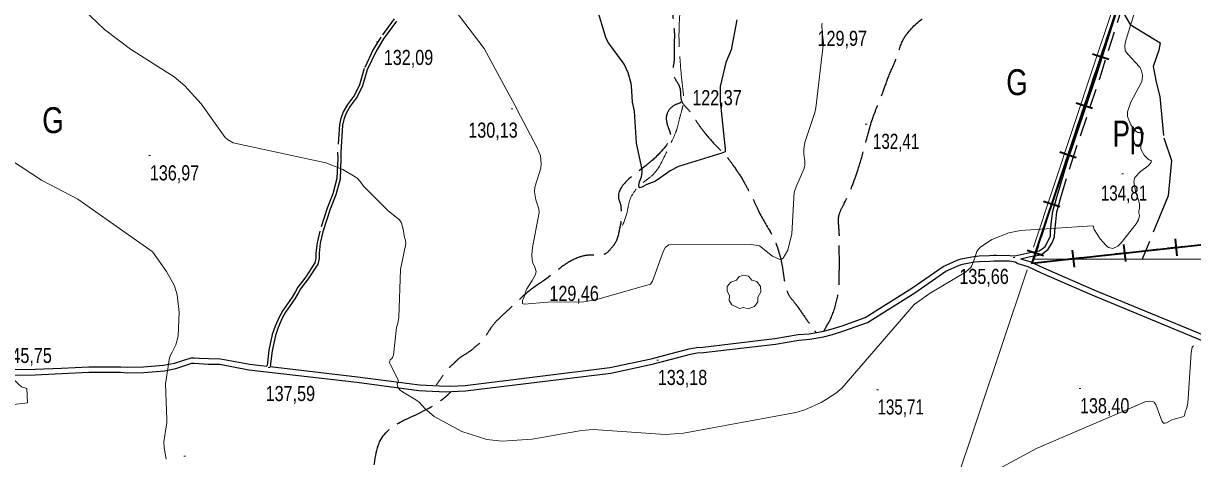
# Model space of a CAD drawing. Extents: x 483843 to 488449, y 4381269 to 4384483.
# Drawn here: x 485539 to 486216, y 4382200 to 4382452 of the extents above; entities that cross this region are included whole.
import ezdxf
from ezdxf.enums import TextEntityAlignment as Align

# ---------------------------------------------------------------- set-up
doc = ezdxf.new("R2010")
doc.units = 0
doc.header["$LTSCALE"] = 3.8
doc.linetypes.add('LONG_DASHED', pattern=[7.5, 6, -1.5])
doc.linetypes.add('MEDIUM_DASHED', pattern=[4.5, 3, -1.5])
for name, color, linetype, lineweight in [('15', 7, 'LONG_DASHED', 13), ('25', 7, 'LONG_DASHED', 25), ('29', 7, 'Continuous', 13), ('34', 7, 'Continuous', 35), ('38', 7, 'Continuous', 25), ('51', 7, 'Continuous', 13), ('7', 7, 'Continuous', 13), ('8', 7, 'Continuous', 25), ('9', 7, 'Continuous', 13)]:
    doc.layers.add(name, color=color, linetype=linetype, lineweight=lineweight)
doc.layers.add('31', color=7, linetype='Continuous')

msp = doc.modelspace()

# ---------------------------------------------------------------- linework, layer by layer
at = {"layer": '15'}
msp.add_spline([(486065.22, 4382949.08), (486068.35, 4382930.7), (486069.57, 4382917.3), (486071.08, 4382908.17), (486071.58, 4382901.05), (486070.87, 4382894.66), (486068.25, 4382890.26), (486062.57, 4382880.56), (486059.04, 4382876.29), (486052.85, 4382870.03), (486046.08, 4382862.7), (486043.37, 4382858.83), (486038.17, 4382851.61), (486033.87, 4382844.85), (486028.35, 4382834.48), (486026.38, 4382826.86), (486024.21, 4382822.55), (486017.26, 4382812.6), (486008.1, 4382800.28), (485993.48, 4382782.38), (485975.18, 4382760.9), (485963.64, 4382747.64), (485957.75, 4382737.18), (485954.51, 4382729.62), (485952.12, 4382724.77), (485950.95, 4382722.8), (485947.3, 4382716.88), (485942.92, 4382710.35), (485938.93, 4382702.4), (485932.72, 4382688.86), (485930.2, 4382678.69), (485929.47, 4382673.2), (485929.22, 4382666.52), (485929.23, 4382661.56), (485945.62, 4382617.44), (485946.62, 4382612.05), (485946.07, 4382605.06), (485939.39, 4382592.57), (485935.24, 4382580.86), (485934.32, 4382573.72), (485932.79, 4382562.81), (485931.33, 4382552.28), (485929.61, 4382543.47), (485925.71, 4382534.7), (485922.35, 4382529.61), (485920.15, 4382522.44), (485919, 4382506.82), (485919.09, 4382501.71), (485919.55, 4382484.39), (485919.25, 4382472.08), (485919.24, 4382464.2), (485918.57, 4382446.78), (485919.45, 4382426.99), (485920.81, 4382413.51), (485921.23, 4382407.06), (485920.41, 4382402.4), (485918.93, 4382396.89), (485917.32, 4382390.64), (485916.53, 4382388.45), (485911.11, 4382376.87), (485903.16, 4382363.9), (485897.69, 4382359.6), (485889.85, 4382348.8), (485888.47, 4382342.25), (485885.05, 4382333.08)], degree=3, dxfattribs=at)
at = {"layer": '25'}
msp.add_lwpolyline([(486174.62, 4382460.1), (486179.9, 4382451.21), (486197.22, 4382440.55), (486196.41, 4382436.33), (486193.23, 4382426.89), (486194.92, 4382417.77), (486197.12, 4382409.57), (486199.34, 4382385.54), (486203.74, 4382372.36), (486201.85, 4382351.92), (486186.75, 4382315.32)], dxfattribs=at)
at = {"layer": '29'}
msp.add_lwpolyline([(485953.63, 4382286.62), (485949.09, 4382288.74), (485947.68, 4382291.28), (485947.78, 4382294.26), (485946.41, 4382296.67), (485946.45, 4382299.42), (485948.61, 4382302.02), (485951.8, 4382303.02), (485953.45, 4382305.21), (485956.02, 4382306.04), (485958.88, 4382305.39), (485960.83, 4382303.12), (485963.64, 4382302.3), (485965.77, 4382299.45), (485966.01, 4382296.32), (485964.13, 4382293.17), (485964.13, 4382290.49), (485962.31, 4382287.88), (485958.69, 4382286.54), (485955.92, 4382287.17)], close=True, dxfattribs=at)
at = {"layer": '34'}
for p, q in [((486169.16, 4382451.49), (486166, 4382442)), ((486167.59, 4382430.95), (486158.1, 4382434.11)), ((486164.42, 4382437.27), (486161.26, 4382427.78)), ((486159.68, 4382423.04), (486156.52, 4382413.55)), ((486154.94, 4382408.82), (486151.78, 4382399.33)), ((486158.1, 4382402.49), (486148.62, 4382405.66)), ((486150.2, 4382394.59), (486147.03, 4382385.1)), ((486145.46, 4382380.37), (486142.29, 4382370.88)), ((486148.62, 4382374.04), (486139.13, 4382377.21)), ((486140.71, 4382366.14), (486137.55, 4382356.65)), ((486139.13, 4382345.59), (486129.65, 4382348.75)), ((486135.97, 4382351.92), (486132.81, 4382342.43)), ((486131.23, 4382337.69), (486128.07, 4382328.2)), ((486205.9, 4382327.07), (486206.98, 4382317.13)), ((486129.65, 4382317.14), (486120.16, 4382320.3)), ((486126.49, 4382323.47), (486123.33, 4382313.98)), ((486146.27, 4382320.57), (486147.36, 4382310.63)), ((486171.66, 4382318.31), (486181.6, 4382319.39)), ((486176.09, 4382323.82), (486177.17, 4382313.88)), ((486186.57, 4382319.93), (486196.51, 4382321.02)), ((486201.47, 4382321.56), (486211.41, 4382322.65)), ((486126.94, 4382313.43), (486136.89, 4382314.51)), ((486141.85, 4382315.06), (486151.79, 4382316.14)), ((486156.76, 4382316.68), (486166.7, 4382317.77))]:
    msp.add_line(p, q, dxfattribs=at)
msp.add_lwpolyline([(486330, 4382966), (486207, 4382565), (486123, 4382313), (486233, 4382325)], dxfattribs=at)
at = {"layer": '38'}
for points in [[(486113.16, 4382317.27), (486121.71, 4382319.14), (486127.23, 4382320.12), (486128.84, 4382321.29), (486130.55, 4382322.68), (486132.46, 4382325.85), (486133.65, 4382328.78), (486133.82, 4382331.65), (486134.39, 4382337.23), (486135.04, 4382343.12), (486137.52, 4382351.76), (486143.34, 4382371.31), (486159.94, 4382420.6), (486173.22, 4382462.54)], [(485754.87, 4382453.16), (485747.33, 4382442.96), (485743.09, 4382435.87), (485738.04, 4382425.06), (485735.28, 4382415.7), (485732.12, 4382409.27), (485728.07, 4382403.92), (485725.77, 4382399.78), (485724.47, 4382396.23), (485723.69, 4382392.97), (485722.7, 4382377.28), (485722.76, 4382373.62), (485722.3, 4382361.66), (485719.85, 4382352.45), (485716.52, 4382344.19), (485712.37, 4382331.08), (485710.78, 4382324.49), (485710.08, 4382318.71), (485710.06, 4382315.57), (485709.36, 4382312.33), (485703.87, 4382303.87), (485699.27, 4382297.98), (485698, 4382295.64), (485696, 4382292.23), (485690.67, 4382284.58), (485688.77, 4382281.13), (485686.43, 4382275.71), (485684.77, 4382271.07), (485682.85, 4382262.19), (485681.81, 4382253.11), (485681.76, 4382253)], [(485681.76, 4382253), (485732.38, 4382247.15), (485768.18, 4382242.39), (485779.78, 4382241.77), (485786.12, 4382241.66), (485794.68, 4382242.11), (485878.55, 4382252.45), (485902.36, 4382257.51), (485913.32, 4382260.41), (485924.54, 4382263.31), (485928.72, 4382264.08), (485932.43, 4382264.36), (485974.01, 4382269.23), (485987.57, 4382271.57), (485994.01, 4382272.07), (486001.5, 4382273.38), (486006.61, 4382274.67), (486013.08, 4382276.72), (486026.32, 4382281.51), (486053.49, 4382298.45), (486071.61, 4382311.03), (486079.73, 4382314.67), (486081.98, 4382315.48), (486085.02, 4382316.06), (486089.32, 4382316.9), (486092.36, 4382317.18), (486098.46, 4382317.37), (486100.78, 4382317.49), (486102.46, 4382317.52), (486110.25, 4382317.43), (486113.16, 4382317.27)], [(485786.76, 4382238.49), (485794.97, 4382238.92), (485879.08, 4382249.29), (485903.09, 4382254.4), (485914.13, 4382257.31), (485925.23, 4382260.19), (485929.13, 4382260.9), (485932.73, 4382261.18), (485974.48, 4382266.07), (485987.97, 4382268.4), (485994.41, 4382268.89), (486002.17, 4382270.25), (486007.49, 4382271.59), (486014.1, 4382273.69), (486027.73, 4382278.62), (486055.24, 4382295.78), (486073.18, 4382308.23), (486080.93, 4382311.7), (486082.83, 4382312.38), (486085.63, 4382312.93), (486089.77, 4382313.73), (486092.56, 4382313.99), (486098.59, 4382314.17), (486100.9, 4382314.29), (486102.47, 4382314.32), (486109.96, 4382314.23), (486113.2, 4382313.66), (486114.8, 4382312.79), (486120.54, 4382310.99), (486128.28, 4382307.43), (486157.67, 4382294.51), (486220.94, 4382268.36)], [(486116.41, 4382315.54), (486121.69, 4382313.98), (486129.6, 4382310.34), (486158.92, 4382297.46), (486222.1, 4382271.34), (486235.68, 4382266.41), (486248.88, 4382261.44), (486258.43, 4382255.57), (486266.6, 4382250.73), (486268.3, 4382249.18), (486269.39, 4382247.83), (486270.3, 4382246.94), (486274.09, 4382244.37), (486275.65, 4382243.51)], [(485530.01, 4382251.28), (485545.6, 4382251.48), (485560.96, 4382252.13), (485576.72, 4382252.94), (485588.37, 4382252.92), (485595.21, 4382252.89), (485599.27, 4382252.66), (485608.37, 4382252.83), (485620.06, 4382253.78), (485626.34, 4382255.07), (485635.96, 4382258.12), (485637.81, 4382258.15), (485640.61, 4382257.97), (485646.09, 4382257.7), (485653.04, 4382257.52), (485669.92, 4382254.36), (485679.83, 4382253.21)], [(485530.06, 4382248.08), (485545.69, 4382248.28), (485561.11, 4382248.93), (485576.8, 4382249.74), (485588.36, 4382249.72), (485595.11, 4382249.69), (485599.2, 4382249.46), (485608.52, 4382249.63), (485620.51, 4382250.61), (485627.15, 4382251.98), (485636.47, 4382254.93), (485637.74, 4382254.95), (485640.43, 4382254.78), (485645.96, 4382254.5), (485652.7, 4382254.33), (485669.45, 4382251.2), (485731.99, 4382243.97), (485767.88, 4382239.2), (485779.66, 4382238.57), (485786.17, 4382238.46), (485786.7, 4382238.49)]]:
    msp.add_lwpolyline(points, dxfattribs=at)
at = {"layer": '38', "linetype": 'MEDIUM_DASHED'}
for points in [[(486116.41, 4382315.54), (486122.17, 4382316.79), (486128.19, 4382317.87), (486130.3, 4382319.39), (486132.38, 4382321.1), (486134.6, 4382324.78), (486136.01, 4382328.25), (486136.2, 4382331.46), (486136.76, 4382336.97), (486137.39, 4382342.66), (486139.81, 4382351.09), (486145.61, 4382370.59), (486162.21, 4382419.86), (486175.51, 4382461.86)], [(485753.55, 4382454.49), (485745.79, 4382443.99), (485741.46, 4382436.74), (485736.3, 4382425.72), (485733.55, 4382416.37), (485730.54, 4382410.24), (485726.52, 4382404.93), (485724.09, 4382400.55), (485722.7, 4382396.77), (485721.85, 4382393.24), (485720.85, 4382377.33), (485720.91, 4382373.65), (485720.46, 4382361.93), (485718.09, 4382353.04), (485714.78, 4382344.82), (485710.58, 4382331.57), (485708.96, 4382324.82), (485708.23, 4382318.82), (485708.21, 4382315.77), (485707.62, 4382313.05), (485702.35, 4382304.95), (485697.72, 4382298.99), (485696.4, 4382296.54), (485694.44, 4382293.23), (485689.1, 4382285.55), (485687.11, 4382281.95), (485684.72, 4382276.39), (485682.98, 4382271.59), (485681.03, 4382262.49), (485679.99, 4382253.59), (485679.83, 4382253.21)]]:
    msp.add_lwpolyline(points, dxfattribs=at)
at = {"layer": '38', "linetype": 'LONG_DASHED'}
for points in [[(486002.41, 4382273.58), (486006.82, 4382281.63), (486010.5, 4382294.08), (486011.32, 4382298.74), (486011.33, 4382306.55), (486011.49, 4382310.22), (486011.38, 4382320.43), (486011.34, 4382331.16), (486011.32, 4382340.91), (486013.77, 4382346.66), (486018.97, 4382358), (486022.33, 4382367.44), (486026.22, 4382380.87), (486030.95, 4382397.46), (486036.55, 4382411.74), (486040.05, 4382421.33), (486044.59, 4382432.14), (486048.67, 4382442.94), (486050.64, 4382445.9), (486062.61, 4382456.62), (486072.76, 4382463.93), (486076.16, 4382471.19), (486076.69, 4382483.58), (486076.55, 4382491.01), (486077.83, 4382516.39), (486080.04, 4382523.04), (486101.78, 4382565.89), (486105.9, 4382570.62), (486109.49, 4382575.78), (486121.64, 4382597.08), (486126.12, 4382606.62), (486132.11, 4382615.95), (486136.79, 4382626.61), (486137.01, 4382635.62), (486138.51, 4382644.2), (486139.76, 4382649.63), (486149.29, 4382679.28), (486159.19, 4382704.45), (486168.12, 4382713.08), (486188.13, 4382727.02), (486200.93, 4382732.95), (486207.2, 4382734.79), (486223.06, 4382737.62), (486235.56, 4382739.12), (486239.82, 4382740.25)], [(485844.7, 4382560.18), (485856.24, 4382563.77), (485863.03, 4382565.77), (485865.28, 4382565.81), (485867.76, 4382565.85), (485870.09, 4382565.52), (485877.96, 4382561.53), (485880.94, 4382558.89), (485885.04, 4382556.26), (485887.08, 4382555.09), (485892.77, 4382551.44), (485905.2, 4382548.66), (485910.04, 4382546.65), (485911.64, 4382545.25), (485912.5, 4382543.39), (485913.32, 4382539.43), (485912.99, 4382532.52), (485909.51, 4382521.58), (485913.61, 4382493.66), (485913.99, 4382489.32), (485914.84, 4382462.32), (485915.14, 4382454.3), (485915.9, 4382445.16), (485915.72, 4382438.63), (485915.58, 4382429.1), (485914.92, 4382424.13), (485916.82, 4382418.84), (485918.91, 4382414.97), (485920.03, 4382407.04), (485924.48, 4382401.27), (485928.49, 4382395.41), (485932.18, 4382390.15), (485934.18, 4382387.63), (485942.91, 4382377.96), (485946.27, 4382374.49), (485950.04, 4382369.46), (485955.12, 4382361.82), (485957.22, 4382358.11), (485960.94, 4382351.19), (485963.75, 4382344.94), (485971.27, 4382331.34), (485973.21, 4382327.85), (485973.68, 4382326.81), (485978.31, 4382311.21), (485980.08, 4382300.29), (485982.44, 4382294.1), (485985.74, 4382289.81), (485988.05, 4382286.62), (485993.06, 4382279.43), (485996.28, 4382275.06), (485997.89, 4382272.74)], [(485919.37, 4382405.9), (485913.8, 4382402.88), (485911.33, 4382398.33), (485912.35, 4382391.45), (485913.55, 4382387.64), (485908.54, 4382378.02), (485900.2, 4382370.07), (485883.92, 4382349.22), (485884.39, 4382347.96), (485885.03, 4382341.36), (485884.96, 4382337.09), (485884.48, 4382334.6), (485881.8, 4382325.03), (485879.16, 4382321.38), (485875.09, 4382318), (485867.82, 4382317.65), (485860.79, 4382316.4), (485851.65, 4382311.51), (485843.43, 4382305.13), (485832.54, 4382297.44), (485819.62, 4382285.8), (485813.42, 4382279.99), (485808.5, 4382273.75), (485804.41, 4382267.75), (485800.49, 4382264.38), (485796.64, 4382261.31), (485790.34, 4382257.07), (485787.91, 4382254.62), (485784.29, 4382251.26), (485781.07, 4382246.62), (485777.92, 4382242.29)], [(485360.28, 4382090.95), (485374.6, 4382079.35), (485396.17, 4382068.93), (485405.26, 4382068.19), (485414.38, 4382065.95), (485424.26, 4382063.2), (485433.53, 4382060.74), (485448.68, 4382061.16), (485456.37, 4382063.17), (485465.8, 4382068.67), (485491.18, 4382084.57), (485507.64, 4382087.12), (485521.02, 4382089.98), (485530.62, 4382094.73), (485542.75, 4382099.97), (485551.11, 4382102.67), (485559.63, 4382104.63), (485566.71, 4382107.08), (485587.31, 4382113.07), (485625.88, 4382134.47), (485645.38, 4382147.12), (485660.03, 4382154.58), (485679.03, 4382166.63), (485686.62, 4382169.91), (485739.51, 4382187.21), (485745.48, 4382209.98), (485777.15, 4382230.95), (485786.69, 4382238.52)], [(485510.89, 4382242.19), (485516.47, 4382202.37), (485516.81, 4382195.7), (485517.17, 4382192.71), (485517.51, 4382190.16), (485517.85, 4382187.99), (485518.25, 4382186.8), (485519.06, 4382183.44), (485520.48, 4382179.49), (485523.1, 4382175.71), (485567.25, 4382123.22), (485573.4, 4382114.77), (485577.13, 4382107.79), (485580.83, 4382101.93), (485584.62, 4382095.99), (485584.45, 4382084.43), (485582.73, 4382075.77), (485580.04, 4382057.79), (485579.45, 4382048.85), (485578.24, 4382040.95), (485577.05, 4382031.93), (485575.68, 4382016.52), (485576.68, 4382010.69), (485580.74, 4381997.48), (485592.32, 4381983.65), (485596.88, 4381976.16), (485602.51, 4381967.55), (485610.17, 4381958.54), (485617.52, 4381950.49), (485628.68, 4381939.13), (485637.55, 4381929.39), (485644.89, 4381922.01), (485650.99, 4381916.49), (485652.89, 4381914.8), (485660.78, 4381905.71), (485662.66, 4381901.39), (485663.57, 4381896.53), (485663.65, 4381892.18), (485661.62, 4381875.42), (485658.97, 4381868.76), (485655.84, 4381858.88), (485655.45, 4381851.14), (485657.4, 4381842.7), (485660.42, 4381837.58), (485665.75, 4381824.99), (485667.34, 4381820.57)]]:
    msp.add_spline(points, degree=3, dxfattribs=at)
at = {"layer": '51'}
for points in [[(486123.94, 4382322.16), (486158.44, 4382426.46), (486191.9, 4382526.39), (486225.82, 4382629.55), (486242.34, 4382679.25), (486271.84, 4382767.77), (486307.93, 4382881.7)], [(486124.23, 4382315.34), (486236.36, 4382315.29), (486292.68, 4382248.44)], [(486120.31, 4382309.16), (486035.17, 4382054.79), (486026.47, 4382050.43), (485876.11, 4382071.31), (485732.8, 4382083.62), (485595.68, 4382094.24)], [(485518.62, 4382229.35), (485541.3, 4382232), (485540.93, 4382240.33), (485537.84, 4382241.32), (485535.93, 4382242.86), (485534.02, 4382244.86), (485531.38, 4382245.71), (485516.95, 4382242.75)]]:
    msp.add_lwpolyline(points, dxfattribs=at)
at = {"layer": '7'}
for p, q in [((485743.35, 4382441.2), (485744.35, 4382441.2)), ((485821.32, 4382402.29), (485822.32, 4382402.29)), ((485919.24, 4382406.29), (485920.24, 4382406.29)), ((486026.47, 4382393.56), (486027.47, 4382393.56)), ((485611.56, 4382375.3), (485612.56, 4382375.3)), ((486175.02, 4382364.69), (486176.02, 4382364.69)), ((486112.1, 4382316.23), (486113.1, 4382316.23)), ((485843, 4382305.44), (485844, 4382305.44)), ((485680.53, 4382252.42), (485681.53, 4382252.42)), ((485905.77, 4382256.73), (485906.77, 4382256.73)), ((486033.03, 4382239.64), (486034.03, 4382239.64)), ((486150.29, 4382240.37), (486151.29, 4382240.37)), ((485631.69, 4382201.13), (485632.69, 4382201.13))]:
    msp.add_line(p, q, dxfattribs=at)
at = {"layer": '8'}
msp.add_lwpolyline([(485952.06, 4382453.94), (485948.69, 4382436.55), (485945.7, 4382429.26), (485942.43, 4382415.25), (485942.41, 4382406.88), (485945.38, 4382378.95), (485945.25, 4382377.54), (485943.41, 4382376.67), (485918.33, 4382368.99), (485913.36, 4382366.49), (485906.14, 4382361.19), (485904.62, 4382360.27), (485899.85, 4382358.44), (485896.99, 4382357.06), (485895.76, 4382356.64), (485895.56, 4382356.72), (485895.41, 4382356.88), (485895.34, 4382358.17), (485895.74, 4382360.03), (485896.75, 4382363.01), (485897.22, 4382365.41), (485897.2, 4382367.14), (485894.01, 4382382.58), (485892.83, 4382401.06), (485891.67, 4382406.19), (485891.02, 4382415.76), (485890.8, 4382417.02), (485889.04, 4382423.21), (485886.73, 4382428.26), (485885.93, 4382429.65), (485877.75, 4382440.66), (485876.38, 4382443.1), (485859.65, 4382498.97)], dxfattribs=at)
at = {"layer": '9'}
for points in [[(486001.57, 4382452.1), (486001.29, 4382451.22), (486001.4, 4382446.9), (486002.27, 4382440.75), (485997.74, 4382402.87), (485997.26, 4382400.31), (485991.35, 4382382.86), (485990.81, 4382379.01), (485990.91, 4382376.11), (485991.48, 4382372.27), (485991.4, 4382369.47), (485990.83, 4382367.41), (485986.74, 4382358.24), (485985.26, 4382354.14), (485983.93, 4382329.96), (485981.64, 4382320.56), (485978.84, 4382315.88), (485977.9, 4382315.33), (485976.9, 4382315.1), (485972.67, 4382317.01), (485965.26, 4382323.08), (485960.51, 4382323.67), (485912.72, 4382323.52), (485911.91, 4382323.08), (485910.7, 4382322.19), (485909.59, 4382320.12), (485903.29, 4382302.61), (485902.15, 4382300.79), (485870.16, 4382291.62), (485863.35, 4382290.59), (485842.51, 4382290.4), (485828.96, 4382289.26), (485828.38, 4382289.4), (485827.97, 4382289.63), (485827.91, 4382291.28), (485828.8, 4382293.41), (485829.58, 4382296.05), (485830.36, 4382297.98), (485833.54, 4382302.89), (485835.5, 4382306.46), (485835.73, 4382307.33), (485835.84, 4382308.14), (485835.13, 4382310.65), (485833.88, 4382313.06), (485833.48, 4382314.61), (485833.26, 4382317.81), (485833.66, 4382321.99), (485837.55, 4382342.37), (485837.36, 4382344.39), (485835.72, 4382349.68), (485834.92, 4382354.25), (485835.16, 4382357.05), (485838.5, 4382368.06), (485838.82, 4382370.76), (485838.27, 4382375.05), (485836.33, 4382379.85), (485824.76, 4382401.88), (485824.68, 4382402.2), (485824.64, 4382402.3), (485805.76, 4382437.27), (485785.82, 4382463.42)], [(485752.72, 4382258.38), (485753.26, 4382259.65), (485754.88, 4382275.72), (485755.65, 4382278.1), (485756.34, 4382281.53), (485757.22, 4382309.32), (485760.28, 4382324.15), (485760.18, 4382326.27), (485759.64, 4382327.89), (485758.86, 4382332.7), (485757.82, 4382336.3), (485757.33, 4382337.17), (485756.76, 4382337.98), (485750.18, 4382343.25), (485735.85, 4382357.65), (485734.15, 4382360.11), (485732.13, 4382362.21), (485731.1, 4382362.95), (485723.77, 4382367.28), (485714.03, 4382371.09), (485660.26, 4382382.7), (485657.06, 4382384.62), (485655.75, 4382385.76), (485641.89, 4382405.2), (485632.3, 4382415.69), (485626.12, 4382420.93), (485600.79, 4382437), (485585.73, 4382448.31), (485573.67, 4382459.96)], [(486182.56, 4382458.83), (486177.17, 4382441.42), (486176.77, 4382438.83), (486177.07, 4382435.98)], [(486177.07, 4382435.98), (486178.49, 4382434.02), (486185.29, 4382426.62), (486186.23, 4382424.9), (486186.93, 4382421.86), (486186.75, 4382419.09), (486186.44, 4382417.76), (486180.22, 4382406.19), (486178.4, 4382400.7), (486178.31, 4382399.26), (486178.4, 4382397.85), (486180.23, 4382393.05), (486182.99, 4382389.57), (486183.66, 4382389), (486184.29, 4382388.6), (486187.35, 4382388.63), (486187.44, 4382388.28), (486187.43, 4382387.77), (486185.98, 4382380.66), (486186.07, 4382379.67), (486186.28, 4382378.71), (486187.99, 4382375.62), (486190.06, 4382373.42), (486190.86, 4382372.75), (486191.67, 4382372.53), (486191.96, 4382372.61), (486192, 4382372.52), (486192.02, 4382372.38), (486191.96, 4382371.46), (486190.91, 4382369.88), (486190.31, 4382369.33), (486185.84, 4382366.08), (486182.59, 4382362.51), (486182.17, 4382361.31), (486181.96, 4382360.02), (486182.93, 4382354.59), (486184.71, 4382349.42), (486185.22, 4382347.28), (486185.27, 4382344.74), (486184.96, 4382343.07), (486184.96, 4382342.16), (486185.26, 4382340.54), (486184.65, 4382337.97), (486183.36, 4382335.7), (486174.71, 4382324.74), (486172.67, 4382322.85), (486169.88, 4382321.36), (486167.41, 4382322.08), (486166.64, 4382322.62), (486165.83, 4382323.31), (486162.59, 4382327.03), (486158.97, 4382332.38), (486158.55, 4382333.76), (486158.65, 4382334.24), (486158.6, 4382334.33), (486158.51, 4382334.41), (486157.94, 4382334.56), (486116.32, 4382331.9), (486109.57, 4382330.49), (486099.75, 4382326.74), (486093.18, 4382322.25), (486091.97, 4382321.02), (486091.02, 4382319.8), (486089.79, 4382315.45), (486087.76, 4382310.68), (486086.31, 4382309.2), (486084.46, 4382307.65), (486064.01, 4382295.51), (486054.74, 4382289.06), (486012.89, 4382240.54), (486009.24, 4382237.45), (486000.83, 4382232.15), (485991.37, 4382227.91), (485986.22, 4382226.33), (485921.25, 4382214.4), (485910.56, 4382213.69), (485868.9, 4382216.51), (485862.07, 4382216.03), (485833.58, 4382210.88), (485816.08, 4382209.82), (485807.23, 4382210.78), (485792.76, 4382215.31), (485776.71, 4382224.05), (485771.56, 4382228.52), (485768.2, 4382232.16), (485766.14, 4382233.85), (485758.47, 4382238.35), (485757.1, 4382239.38), (485755.75, 4382241.1), (485755.38, 4382242.5), (485755.38, 4382242.82), (485755.41, 4382243.1), (485755.87, 4382243.86), (485755.93, 4382245.17), (485755.71, 4382245.81), (485751.39, 4382254.01), (485751.12, 4382254.79), (485750.95, 4382255.45), (485751.32, 4382256.92), (485752.3, 4382257.79), (485752.72, 4382258.38)], [(485621.58, 4382199.42), (485620.38, 4382206.02), (485620.24, 4382209.39), (485621.83, 4382220.65), (485621.93, 4382222.39), (485621.15, 4382242.94), (485623.45, 4382258.02), (485624.22, 4382259.97), (485625.08, 4382261.28), (485627.13, 4382265.58), (485628.4, 4382270.68), (485629.12, 4382284.32), (485627.97, 4382294.66), (485626.37, 4382299.82), (485621.75, 4382308.1), (485613.78, 4382319.4), (485613.38, 4382319.78), (485570.42, 4382350.08), (485549.42, 4382360.99), (485517.69, 4382381.77)], [(486216.61, 4382265.03), (486215.72, 4382264.34), (486215.14, 4382260.99), (486213.32, 4382231.91), (486212.55, 4382228.48), (486211.91, 4382227.35), (486211.7, 4382226.69), (486211.62, 4382225.43), (486211.12, 4382224.3), (486210.77, 4382224.04), (486210.33, 4382223.81), (486205.32, 4382222.58), (486204.08, 4382222.17), (486200.83, 4382220.51), (486200.19, 4382220.29), (486199.26, 4382220.29), (486198.44, 4382221.17), (486198.19, 4382221.65), (486194.83, 4382231.14), (486194.01, 4382232.11), (486193.72, 4382232.32), (486193.39, 4382232.5), (486191.93, 4382232.91), (486189.95, 4382232.83), (486188.57, 4382232.53), (486126.04, 4382205.82), (486100.88, 4382192.28)]]:
    msp.add_lwpolyline(points, dxfattribs=at)

# ---------------------------------------------------------------- texts
at = {"layer": '31'}
for s, width, p in [('G', 0.8, (486114.34, 4382410.31)), ('G', 0.8, (485556.01, 4382388.31)), ('Pp', 0.75, (486178.91, 4382380.51))]:
    msp.add_text(s, height=15, dxfattribs=dict(at, width=width)).set_placement(p, align=Align.CENTER)
at = {"layer": '7'}
for s, width, p in [('129,97', 0.8, (485998.81, 4382438.85)), ('132,09', 0.8, (485747.58, 4382427.79)), ('122,37', 0.8, (485926.27, 4382404.5)), ('130,13', 0.8, (485796.52, 4382385.67)), ('132,41', 0.75, (486030.91, 4382379.19)), ('136,97', 0.8, (485612.06, 4382360.93)), ('134,81', 0.75, (486162.87, 4382349.19)), ('135,66', 0.8, (486080.94, 4382300.9)), ('129,46', 0.8, (485843.5, 4382291.07)), ('145,75', 0.8, (485526.7, 4382255.12)), ('133,18', 0.8, (485906.27, 4382242.36)), ('137,59', 0.8, (485679.15, 4382233.04)), ('135,71', 0.75, (486033.53, 4382225.27)), ('138,40', 0.8, (486150.79, 4382226))]:
    msp.add_text(s, height=8.75, dxfattribs=dict(at, width=width)).set_placement(p)

doc.saveas('drawing.dxf')
